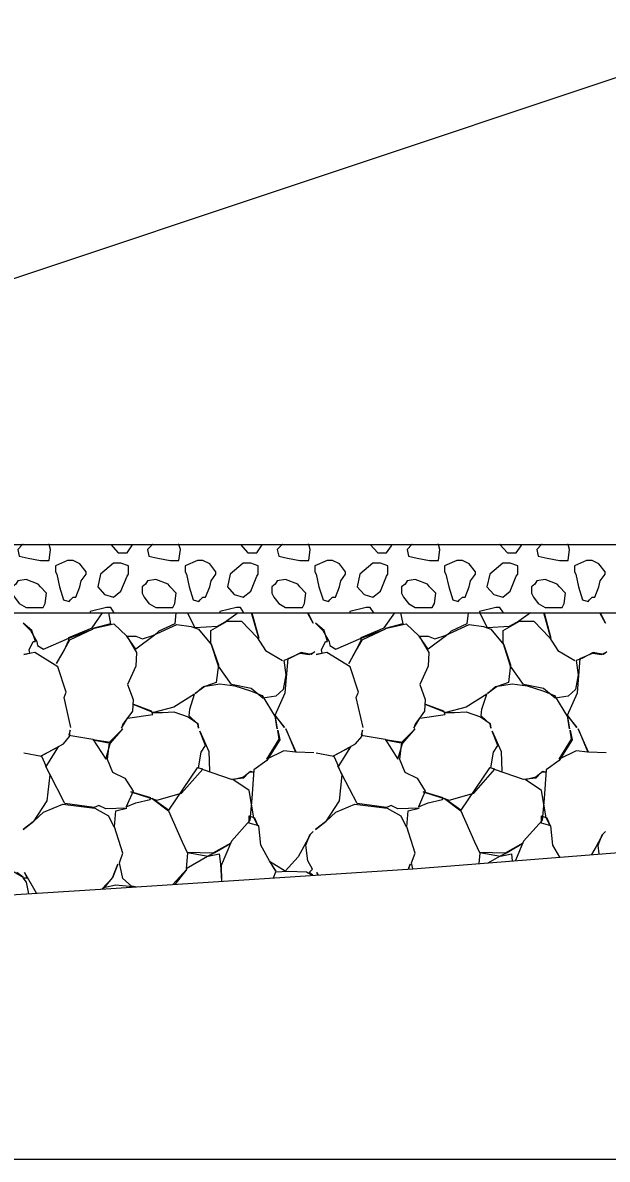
# Model space of a CAD drawing. Extents: x -26 to 4781, y -31 to 24738.
# Drawn here: x 2260.74 to 2269.3, y 8500 to 8516.63 of the extents above; entities that cross this region are included whole.
import ezdxf

# ---------------------------------------------------------------- set-up
doc = ezdxf.new("R2010")
doc.units = 0
for name, color, linetype in [('DESIGN - SHEET - Light Grid', 7, 'Continuous'), ('DESIGN - TRANSPORTATION - Proposed Layout Patterning', 7, 'Continuous'), ('DESIGN - TYPICAL - Finished Grade and Subgrade', 7, 'Continuous'), ('GEOTECHNICAL – SCRATCH – Level 1', 7, 'Continuous'), ('SURVEY - GROUND - Top of Ground', 7, 'Continuous')]:
    doc.layers.add(name, color=color, linetype=linetype)

msp = doc.modelspace()

# ---------------------------------------------------------------- linework, layer by layer
at = {"layer": 'DESIGN - SHEET - Light Grid'}
msp.add_line((2000, 8500), (2300, 8500), dxfattribs=at)
at = {"layer": 'DESIGN - TRANSPORTATION - Proposed Layout Patterning'}
for p, q in [((2261.132, 8508.996), (2261.12, 8509)), ((2263.032, 8508.996), (2263.02, 8509)), ((2264.932, 8508.996), (2264.92, 8509)), ((2266.832, 8508.996), (2266.82, 8509)), ((2268.732, 8508.996), (2268.72, 8509)), ((2262.072, 8508.726), (2261.882, 8508.566)), ((2263.972, 8508.726), (2263.782, 8508.566)), ((2265.872, 8508.726), (2265.682, 8508.566)), ((2267.772, 8508.726), (2267.582, 8508.566)), ((2261.222, 8508.596), (2261.242, 8508.566)), ((2263.122, 8508.596), (2263.142, 8508.566)), ((2265.022, 8508.596), (2265.042, 8508.566)), ((2266.922, 8508.596), (2266.942, 8508.566)), ((2268.822, 8508.596), (2268.842, 8508.566))]:
    msp.add_line(p, q, dxfattribs=at)
for points in [[(2260.748, 8509), (2260.742, 8508.996), (2260.672, 8508.926), (2260.692, 8508.826), (2260.822, 8508.796), (2261.002, 8508.766), (2261.132, 8508.766), (2261.152, 8508.926), (2261.132, 8508.996)], [(2262.033, 8509), (2262.032, 8508.996), (2262.142, 8508.876), (2262.272, 8508.876), (2262.342, 8508.976), (2262.354, 8509)], [(2262.648, 8509), (2262.642, 8508.996), (2262.572, 8508.926), (2262.592, 8508.826), (2262.722, 8508.796), (2262.902, 8508.766), (2263.032, 8508.766), (2263.052, 8508.926), (2263.032, 8508.996)], [(2263.933, 8509), (2263.932, 8508.996), (2264.042, 8508.876), (2264.172, 8508.876), (2264.242, 8508.976), (2264.254, 8509)], [(2264.548, 8509), (2264.542, 8508.996), (2264.472, 8508.926), (2264.492, 8508.826), (2264.622, 8508.796), (2264.802, 8508.766), (2264.932, 8508.766), (2264.952, 8508.926), (2264.932, 8508.996)], [(2265.833, 8509), (2265.832, 8508.996), (2265.942, 8508.876), (2266.072, 8508.876), (2266.142, 8508.976), (2266.154, 8509)], [(2266.448, 8509), (2266.442, 8508.996), (2266.372, 8508.926), (2266.392, 8508.826), (2266.522, 8508.796), (2266.702, 8508.766), (2266.832, 8508.766), (2266.852, 8508.926), (2266.832, 8508.996)], [(2267.733, 8509), (2267.732, 8508.996), (2267.842, 8508.876), (2267.972, 8508.876), (2268.042, 8508.976), (2268.054, 8509)], [(2268.348, 8509), (2268.342, 8508.996), (2268.272, 8508.926), (2268.292, 8508.826), (2268.422, 8508.796), (2268.602, 8508.766), (2268.732, 8508.766), (2268.752, 8508.926), (2268.732, 8508.996)], [(2261.482, 8508.766), (2261.422, 8508.766), (2261.402, 8508.766), (2261.222, 8508.686), (2261.222, 8508.596)], [(2261.672, 8508.566), (2261.672, 8508.596), (2261.582, 8508.716), (2261.482, 8508.766)], [(2263.382, 8508.766), (2263.322, 8508.766), (2263.302, 8508.766), (2263.122, 8508.686), (2263.122, 8508.596)], [(2263.572, 8508.566), (2263.572, 8508.596), (2263.482, 8508.716), (2263.382, 8508.766)], [(2265.282, 8508.766), (2265.222, 8508.766), (2265.202, 8508.766), (2265.022, 8508.686), (2265.022, 8508.596)], [(2265.472, 8508.566), (2265.472, 8508.596), (2265.382, 8508.716), (2265.282, 8508.766)], [(2267.182, 8508.766), (2267.122, 8508.766), (2267.102, 8508.766), (2266.922, 8508.686), (2266.922, 8508.596)], [(2267.372, 8508.566), (2267.372, 8508.596), (2267.282, 8508.716), (2267.182, 8508.766)], [(2269.082, 8508.766), (2269.022, 8508.766), (2269.002, 8508.766), (2268.822, 8508.686), (2268.822, 8508.596)], [(2269.272, 8508.566), (2269.272, 8508.596), (2269.182, 8508.716), (2269.082, 8508.766)], [(2262.292, 8508.566), (2262.292, 8508.686), (2262.182, 8508.726), (2262.072, 8508.726)], [(2264.192, 8508.566), (2264.192, 8508.686), (2264.082, 8508.726), (2263.972, 8508.726)], [(2266.092, 8508.566), (2266.092, 8508.686), (2265.982, 8508.726), (2265.872, 8508.726)], [(2267.992, 8508.566), (2267.992, 8508.686), (2267.882, 8508.726), (2267.772, 8508.726)], [(2260.972, 8508.416), (2260.792, 8508.486), (2260.672, 8508.466), (2260.642, 8508.416), (2260.592, 8508.376), (2260.592, 8508.286), (2260.622, 8508.226), (2260.692, 8508.136), (2260.792, 8508.076), (2260.922, 8508.076), (2261.042, 8508.076), (2261.072, 8508.136), (2261.092, 8508.286), (2261.002, 8508.376), (2260.972, 8508.416)], [(2261.242, 8508.566), (2261.282, 8508.376), (2261.342, 8508.186), (2261.422, 8508.166), (2261.442, 8508.186), (2261.482, 8508.226)], [(2261.482, 8508.226), (2261.522, 8508.226), (2261.582, 8508.376), (2261.602, 8508.466), (2261.672, 8508.566)], [(2261.882, 8508.566), (2261.842, 8508.376), (2261.942, 8508.266), (2262.072, 8508.226), (2262.182, 8508.316), (2262.272, 8508.536), (2262.292, 8508.566)], [(2262.872, 8508.416), (2262.692, 8508.486), (2262.572, 8508.466), (2262.542, 8508.416), (2262.492, 8508.376), (2262.492, 8508.286), (2262.522, 8508.226), (2262.592, 8508.136), (2262.692, 8508.076), (2262.822, 8508.076), (2262.942, 8508.076), (2262.972, 8508.136), (2262.992, 8508.286), (2262.902, 8508.376), (2262.872, 8508.416)], [(2263.142, 8508.566), (2263.182, 8508.376), (2263.242, 8508.186), (2263.322, 8508.166), (2263.342, 8508.186), (2263.382, 8508.226)], [(2263.382, 8508.226), (2263.422, 8508.226), (2263.482, 8508.376), (2263.502, 8508.466), (2263.572, 8508.566)], [(2263.782, 8508.566), (2263.742, 8508.376), (2263.842, 8508.266), (2263.972, 8508.226), (2264.082, 8508.316), (2264.172, 8508.536), (2264.192, 8508.566)], [(2264.772, 8508.416), (2264.592, 8508.486), (2264.472, 8508.466), (2264.442, 8508.416), (2264.392, 8508.376), (2264.392, 8508.286), (2264.422, 8508.226), (2264.492, 8508.136), (2264.592, 8508.076), (2264.722, 8508.076), (2264.842, 8508.076), (2264.872, 8508.136), (2264.892, 8508.286), (2264.802, 8508.376), (2264.772, 8508.416)], [(2265.042, 8508.566), (2265.082, 8508.376), (2265.142, 8508.186), (2265.222, 8508.166), (2265.242, 8508.186), (2265.282, 8508.226)], [(2265.282, 8508.226), (2265.322, 8508.226), (2265.382, 8508.376), (2265.402, 8508.466), (2265.472, 8508.566)], [(2265.682, 8508.566), (2265.642, 8508.376), (2265.742, 8508.266), (2265.872, 8508.226), (2265.982, 8508.316), (2266.072, 8508.536), (2266.092, 8508.566)], [(2266.672, 8508.416), (2266.492, 8508.486), (2266.372, 8508.466), (2266.342, 8508.416), (2266.292, 8508.376), (2266.292, 8508.286), (2266.322, 8508.226), (2266.392, 8508.136), (2266.492, 8508.076), (2266.622, 8508.076), (2266.742, 8508.076), (2266.772, 8508.136), (2266.792, 8508.286), (2266.702, 8508.376), (2266.672, 8508.416)], [(2266.942, 8508.566), (2266.982, 8508.376), (2267.042, 8508.186), (2267.122, 8508.166), (2267.142, 8508.186), (2267.182, 8508.226)], [(2267.182, 8508.226), (2267.222, 8508.226), (2267.282, 8508.376), (2267.302, 8508.466), (2267.372, 8508.566)], [(2267.582, 8508.566), (2267.542, 8508.376), (2267.642, 8508.266), (2267.772, 8508.226), (2267.882, 8508.316), (2267.972, 8508.536), (2267.992, 8508.566)], [(2268.572, 8508.416), (2268.392, 8508.486), (2268.272, 8508.466), (2268.242, 8508.416), (2268.192, 8508.376), (2268.192, 8508.286), (2268.222, 8508.226), (2268.292, 8508.136), (2268.392, 8508.076), (2268.522, 8508.076), (2268.642, 8508.076), (2268.672, 8508.136), (2268.692, 8508.286), (2268.602, 8508.376), (2268.572, 8508.416)], [(2268.842, 8508.566), (2268.882, 8508.376), (2268.942, 8508.186), (2269.022, 8508.166), (2269.042, 8508.186), (2269.082, 8508.226)], [(2269.082, 8508.226), (2269.122, 8508.226), (2269.182, 8508.376), (2269.202, 8508.466), (2269.272, 8508.566)], [(2261.449, 8506.318), (2261.349, 8506.758), (2261.379, 8506.838), (2261.259, 8507.208), (2260.919, 8507.418), (2260.759, 8507.388), (2260.849, 8507.408), (2260.839, 8507.458), (2260.899, 8507.578), (2260.929, 8507.578), (2260.879, 8507.738), (2260.749, 8507.848), (2260.859, 8507.738), (2260.949, 8507.578), (2260.959, 8507.518), (2261.049, 8507.468), (2261.419, 8507.628), (2261.769, 8507.758), (2261.429, 8507.598), (2261.349, 8507.458), (2261.239, 8507.258), (2261.349, 8507.448), (2261.419, 8507.598), (2261.419, 8507.638), (2261.759, 8507.778), (2261.912, 8508)], [(2261.972, 8508.076), (2261.732, 8508.016), (2261.732, 8508)], [(2261.998, 8508), (2262.029, 8507.838), (2261.769, 8507.768), (2262.079, 8507.838), (2262.269, 8507.658), (2262.409, 8507.418), (2262.399, 8507.218), (2262.279, 8506.948), (2262.359, 8506.728), (2262.349, 8506.558), (2262.209, 8506.368), (2262.189, 8506.308), (2262.279, 8506.458), (2262.649, 8506.508), (2262.629, 8506.558), (2262.369, 8506.658), (2262.659, 8506.538), (2262.789, 8506.538), (2262.959, 8506.548), (2263.169, 8506.478), (2263.309, 8506.378), (2263.319, 8506.308), (2263.309, 8506.368), (2263.179, 8506.488), (2263.189, 8506.588), (2263.259, 8506.808), (2262.959, 8506.618), (2262.659, 8506.538)], [(2262.083, 8508), (2262.032, 8508.076), (2261.972, 8508.076)], [(2262.985, 8508), (2262.969, 8507.838), (2262.739, 8507.728), (2262.669, 8507.668), (2262.399, 8507.468), (2262.269, 8507.658), (2262.399, 8507.658), (2262.499, 8507.618), (2262.649, 8507.668), (2262.999, 8507.828), (2263.209, 8507.798), (2263.319, 8507.758), (2263.509, 8507.528), (2263.609, 8507.238), (2263.579, 8506.978), (2263.409, 8506.918), (2263.269, 8506.818), (2263.389, 8506.918), (2263.629, 8506.958), (2263.849, 8506.928), (2264.079, 8506.858), (2264.249, 8506.788), (2264.439, 8506.478), (2264.469, 8506.298), (2264.439, 8506.488), (2264.579, 8506.318), (2264.439, 8506.498), (2264.589, 8506.828), (2264.629, 8507.328), (2264.809, 8507.408), (2264.939, 8507.388), (2265.019, 8507.428), (2264.969, 8507.388), (2264.819, 8507.418), (2264.649, 8507.328), (2264.569, 8507.298), (2264.599, 8507.088), (2264.559, 8506.878), (2264.449, 8506.778), (2264.259, 8506.748), (2264.089, 8506.888), (2263.799, 8506.948), (2263.609, 8507.218), (2263.499, 8507.558), (2263.499, 8507.738), (2263.739, 8507.878), (2263.949, 8507.878), (2264.179, 8507.638), (2264.299, 8507.448), (2264.549, 8507.298)], [(2263.9, 8508), (2263.899, 8507.998), (2263.729, 8507.878), (2263.589, 8507.798), (2263.269, 8507.778), (2263.158, 8508)], [(2263.872, 8508.076), (2263.632, 8508.016), (2263.632, 8508)], [(2263.983, 8508), (2263.932, 8508.076), (2263.872, 8508.076)], [(2264.098, 8508), (2264.199, 8507.628), (2264.093, 8508)], [(2264.914, 8508), (2264.919, 8507.998), (2264.999, 8507.848), (2264.919, 8507.988), (2264.919, 8508)], [(2265.729, 8506.318), (2265.629, 8506.758), (2265.659, 8506.838), (2265.539, 8507.208), (2265.199, 8507.418), (2265.039, 8507.388), (2265.129, 8507.408), (2265.119, 8507.458), (2265.179, 8507.578), (2265.209, 8507.578), (2265.159, 8507.738), (2265.029, 8507.848), (2265.139, 8507.738), (2265.229, 8507.578), (2265.239, 8507.518), (2265.329, 8507.468), (2265.699, 8507.628), (2266.049, 8507.758), (2265.709, 8507.598), (2265.629, 8507.458), (2265.519, 8507.258), (2265.629, 8507.448), (2265.699, 8507.598), (2265.699, 8507.638), (2266.039, 8507.778), (2266.192, 8508)], [(2265.772, 8508.076), (2265.532, 8508.016), (2265.532, 8508)], [(2265.883, 8508), (2265.832, 8508.076), (2265.772, 8508.076)], [(2266.278, 8508), (2266.309, 8507.838), (2266.049, 8507.768), (2266.359, 8507.838), (2266.549, 8507.658), (2266.689, 8507.418), (2266.679, 8507.218), (2266.559, 8506.948), (2266.639, 8506.728), (2266.629, 8506.558), (2266.489, 8506.368), (2266.469, 8506.308), (2266.559, 8506.458), (2266.929, 8506.508), (2266.909, 8506.558), (2266.649, 8506.658), (2266.939, 8506.538), (2267.069, 8506.538), (2267.239, 8506.548), (2267.449, 8506.478), (2267.589, 8506.378), (2267.599, 8506.308), (2267.589, 8506.368), (2267.459, 8506.488), (2267.469, 8506.588), (2267.539, 8506.808), (2267.239, 8506.618), (2266.939, 8506.538)], [(2267.265, 8508), (2267.249, 8507.838), (2267.019, 8507.728), (2266.949, 8507.668), (2266.679, 8507.468), (2266.549, 8507.658), (2266.679, 8507.658), (2266.779, 8507.618), (2266.929, 8507.668), (2267.279, 8507.828), (2267.489, 8507.798), (2267.599, 8507.758), (2267.789, 8507.528), (2267.889, 8507.238), (2267.859, 8506.978), (2267.689, 8506.918), (2267.549, 8506.818), (2267.669, 8506.918), (2267.909, 8506.958), (2268.129, 8506.928), (2268.359, 8506.858), (2268.529, 8506.788), (2268.719, 8506.478), (2268.749, 8506.298), (2268.719, 8506.488), (2268.859, 8506.318), (2268.719, 8506.498), (2268.869, 8506.828), (2268.909, 8507.328), (2269.089, 8507.408), (2269.219, 8507.388), (2269.299, 8507.428), (2269.249, 8507.388), (2269.099, 8507.418), (2268.929, 8507.328), (2268.849, 8507.298), (2268.879, 8507.088), (2268.839, 8506.878), (2268.729, 8506.778), (2268.539, 8506.748), (2268.369, 8506.888), (2268.079, 8506.948), (2267.889, 8507.218), (2267.779, 8507.558), (2267.779, 8507.738), (2268.019, 8507.878), (2268.229, 8507.878), (2268.459, 8507.638), (2268.579, 8507.448), (2268.829, 8507.298)], [(2267.672, 8508.076), (2267.432, 8508.016), (2267.432, 8508)], [(2268.18, 8508), (2268.179, 8507.998), (2268.009, 8507.878), (2267.869, 8507.798), (2267.549, 8507.778), (2267.438, 8508)], [(2267.783, 8508), (2267.732, 8508.076), (2267.672, 8508.076)], [(2268.378, 8508), (2268.479, 8507.628), (2268.373, 8508)], [(2269.194, 8508), (2269.199, 8507.998), (2269.279, 8507.848), (2269.199, 8507.988), (2269.199, 8508)], [(2260.759, 8505.948), (2261.019, 8505.898), (2261.089, 8505.748), (2261.269, 8506.038), (2261.009, 8505.898), (2261.339, 8506.078), (2261.429, 8506.188), (2261.439, 8506.278), (2261.419, 8506.208), (2261.769, 8506.148), (2261.959, 8505.858), (2262.029, 8506.098), (2261.769, 8506.138), (2262.029, 8506.088), (2262.209, 8506.298), (2262.009, 8506.098), (2261.979, 8505.858), (2262.059, 8505.668), (2262.239, 8505.578), (2262.359, 8505.388), (2262.259, 8505.158), (2262.399, 8505.218), (2262.609, 8505.268), (2262.619, 8505.288), (2262.329, 8505.378), (2262.709, 8505.258), (2263.069, 8505.358), (2263.379, 8505.708), (2263.299, 8505.728), (2262.879, 8505.108), (2262.639, 8505.278), (2262.879, 8505.098), (2263.079, 8504.648), (2263.159, 8504.478), (2263.139, 8504.258), (2263.449, 8504.438), (2263.559, 8504.488), (2263.789, 8504.628), (2263.529, 8504.478), (2263.159, 8504.488), (2263.459, 8504.438), (2263.619, 8504.468), (2263.639, 8504.318), (2263.657, 8504.069)], [(2264.992, 8504.157), (2264.939, 8504.198), (2264.989, 8504.248), (2264.919, 8504.368), (2264.889, 8504.598), (2264.949, 8504.748), (2264.999, 8504.798), (2264.959, 8504.758), (2264.859, 8504.578), (2264.779, 8504.428), (2264.589, 8504.218), (2264.359, 8504.358), (2264.449, 8504.218), (2264.359, 8504.368), (2264.229, 8504.598), (2264.199, 8504.878), (2264.059, 8504.918), (2264.059, 8505.028), (2264.139, 8504.998), (2264.189, 8504.878), (2264.129, 8504.998), (2264.059, 8505.398), (2263.819, 8505.558), (2263.979, 8505.598), (2264.079, 8505.678), (2264.129, 8505.668), (2264.059, 8505.668), (2263.979, 8505.578), (2263.799, 8505.558), (2263.389, 8505.698), (2263.319, 8505.728), (2263.359, 8505.958), (2263.419, 8506.058), (2263.339, 8506.268), (2263.469, 8505.968), (2263.479, 8505.678)], [(2265.009, 8505.948), (2264.749, 8505.958), (2264.599, 8506.298), (2264.739, 8505.958), (2264.569, 8505.978), (2264.319, 8505.858), (2264.499, 8506.148), (2264.479, 8506.278), (2264.509, 8506.138), (2264.319, 8505.838), (2264.129, 8505.698), (2264.099, 8505.278), (2264.069, 8504.958), (2263.799, 8504.658), (2263.649, 8504.298), (2263.657, 8504.069)], [(2265.039, 8505.948), (2265.299, 8505.898), (2265.369, 8505.748), (2265.549, 8506.038), (2265.289, 8505.898), (2265.619, 8506.078), (2265.709, 8506.188), (2265.719, 8506.278), (2265.699, 8506.208), (2266.049, 8506.148), (2266.239, 8505.858), (2266.309, 8506.098), (2266.049, 8506.138), (2266.309, 8506.088), (2266.489, 8506.298), (2266.289, 8506.098), (2266.259, 8505.858), (2266.339, 8505.668), (2266.519, 8505.578), (2266.639, 8505.388), (2266.539, 8505.158), (2266.679, 8505.218), (2266.889, 8505.268), (2266.899, 8505.288), (2266.609, 8505.378), (2266.989, 8505.258), (2267.349, 8505.358), (2267.659, 8505.708), (2267.579, 8505.728), (2267.159, 8505.108), (2266.919, 8505.278), (2267.159, 8505.098), (2267.359, 8504.648), (2267.439, 8504.478), (2267.425, 8504.329)], [(2268.608, 8504.422), (2268.509, 8504.598), (2268.479, 8504.878), (2268.339, 8504.918), (2268.339, 8505.028), (2268.419, 8504.998), (2268.469, 8504.878), (2268.409, 8504.998), (2268.339, 8505.398), (2268.099, 8505.558), (2268.259, 8505.598), (2268.359, 8505.678), (2268.409, 8505.668), (2268.339, 8505.668), (2268.259, 8505.578), (2268.079, 8505.558), (2267.669, 8505.698), (2267.599, 8505.728), (2267.639, 8505.958), (2267.699, 8506.058), (2267.619, 8506.268), (2267.749, 8505.968), (2267.759, 8505.678)], [(2269.289, 8505.948), (2269.029, 8505.958), (2268.879, 8506.298), (2269.019, 8505.958), (2268.849, 8505.978), (2268.599, 8505.858), (2268.779, 8506.148), (2268.759, 8506.278), (2268.789, 8506.138), (2268.599, 8505.838), (2268.409, 8505.698), (2268.379, 8505.278), (2268.349, 8504.958), (2268.079, 8504.658), (2267.959, 8504.371)], [(2262.395, 8503.986), (2262.339, 8503.998), (2262.209, 8504.108), (2262.159, 8504.338), (2262.209, 8504.478), (2262.089, 8504.868), (2262.109, 8505.098), (2262.269, 8505.138), (2261.959, 8505.128), (2261.859, 8505.178), (2261.789, 8505.148), (2261.359, 8505.208), (2261.139, 8505.638), (2261.079, 8505.758), (2261.139, 8505.628), (2261.099, 8505.248), (2260.899, 8504.938), (2260.749, 8504.828), (2260.909, 8504.948), (2261.049, 8505.078), (2261.329, 8505.198), (2261.799, 8505.138), (2261.999, 8505.028), (2262.079, 8504.868)], [(2266.457, 8504.253), (2266.439, 8504.338), (2266.489, 8504.478), (2266.369, 8504.868), (2266.389, 8505.098), (2266.549, 8505.138), (2266.239, 8505.128), (2266.139, 8505.178), (2266.069, 8505.148), (2265.639, 8505.208), (2265.419, 8505.638), (2265.359, 8505.758), (2265.419, 8505.628), (2265.379, 8505.248), (2265.179, 8504.938), (2265.029, 8504.828), (2265.189, 8504.948), (2265.329, 8505.078), (2265.609, 8505.198), (2266.079, 8505.138), (2266.279, 8505.028), (2266.359, 8504.868)], [(2269.186, 8504.468), (2269.169, 8504.598), (2269.229, 8504.748), (2269.279, 8504.798), (2269.239, 8504.758), (2269.139, 8504.578), (2269.075, 8504.459)], [(2267.56, 8504.34), (2267.729, 8504.438), (2267.839, 8504.488), (2268.069, 8504.628), (2267.809, 8504.478), (2267.439, 8504.488), (2267.739, 8504.438), (2267.899, 8504.468), (2267.912, 8504.368)], [(2261.923, 8503.955), (2262.059, 8504.118), (2262.139, 8504.318), (2262.059, 8504.118), (2261.904, 8503.954)], [(2266.391, 8504.249), (2266.419, 8504.318), (2266.391, 8504.249)], [(2260.619, 8504.208), (2260.749, 8504.128), (2260.659, 8504.198)], [(2260.831, 8503.886), (2260.799, 8504.058), (2260.749, 8504.118), (2260.809, 8504.118), (2260.769, 8504.198), (2260.939, 8503.898), (2260.948, 8503.894)], [(2262.944, 8504.022), (2263.149, 8504.248), (2262.972, 8504.024)], [(2264.416, 8504.119), (2264.449, 8504.208), (2264.629, 8504.218), (2264.899, 8504.208), (2264.983, 8504.156)], [(2265.067, 8504.162), (2265.049, 8504.198), (2265.069, 8504.162)], [(2261.929, 8503.978), (2262.109, 8504.018), (2262.309, 8503.998), (2262.355, 8503.983)]]:
    msp.add_lwpolyline(points, dxfattribs=at)
at = {"layer": 'DESIGN - TYPICAL - Finished Grade and Subgrade'}
msp.add_line((2271.849, 8516.635), (2229.413, 8502.489), dxfattribs=at)
at = {"layer": 'GEOTECHNICAL – SCRATCH – Level 1'}
for p, q in [((2248.946, 8509), (2318.356, 8509)), ((2245.946, 8508), (2312.107, 8508))]:
    msp.add_line(p, q, dxfattribs=at)
at = {"layer": 'SURVEY - GROUND - Top of Ground'}
msp.add_lwpolyline([(2242.783, 8502.834), (2248.858, 8503.206), (2253.993, 8503.535), (2257.472, 8503.675), (2261.959, 8503.957), (2266.455, 8504.253), (2270.459, 8504.568), (2273.125, 8504.748), (2279.12, 8505.167), (2290.167, 8505.937), (2290.7, 8505.972), (2297.309, 8506.468), (2300, 8506.682), (2303.408, 8506.952), (2307.215, 8507.358), (2314.513, 8508.315), (2321.735, 8509.602)], dxfattribs=at)

doc.saveas('drawing.dxf')
